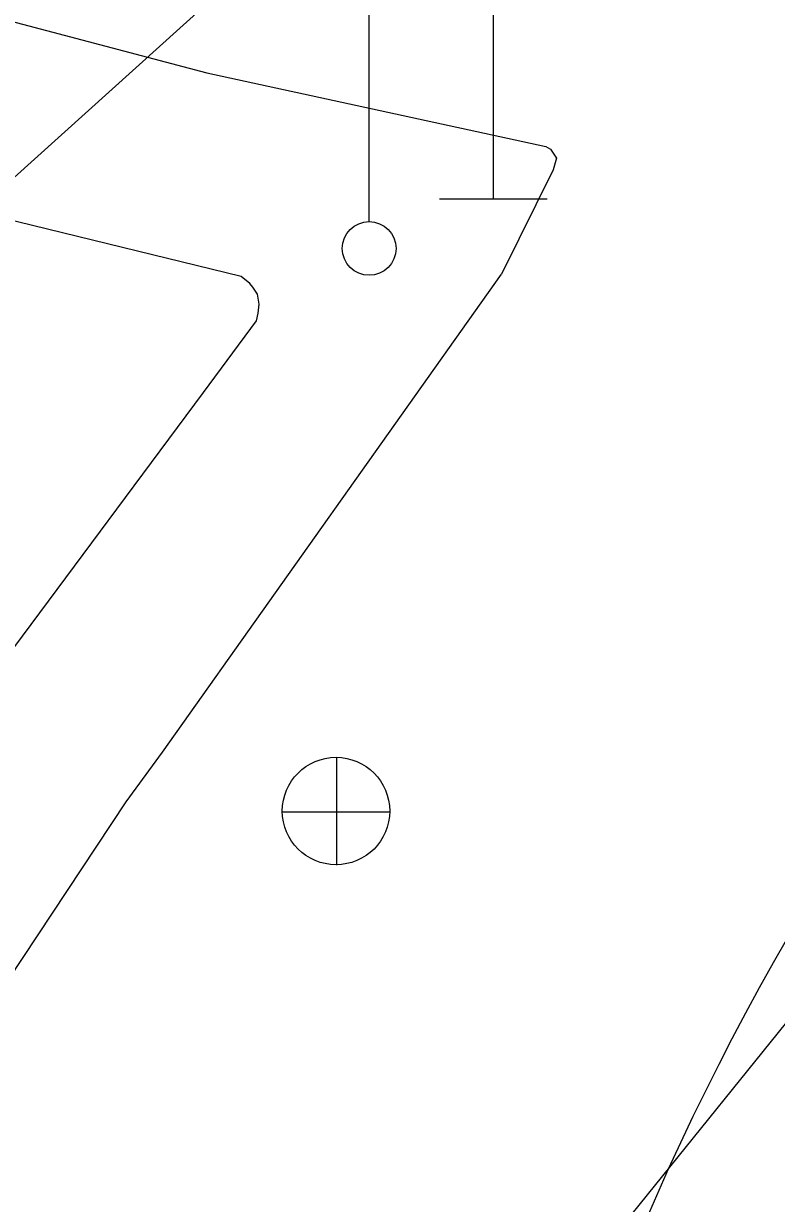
# Model space of a CAD drawing. Extents: x 419677 to 421689, y 4450851 to 4452923.
# Drawn here: x 420186.77 to 420200.78, y 4451942.32 to 4451964.28 of the extents above; entities that cross this region are included whole.
import ezdxf

# ---------------------------------------------------------------- set-up
doc = ezdxf.new("R2010")
doc.units = 0
for name, color, linetype in [('AA_HH', 7, 'Continuous'), ('Level 15', 7, 'Continuous'), ('Level 62', 7, 'Continuous')]:
    doc.layers.add(name, color=color, linetype=linetype)

msp = doc.modelspace()

# ---------------------------------------------------------------- linework, layer by layer
at = {"layer": 'AA_HH'}
for p, q in [((420195.513, 4451961.021), (420195.513, 4451966.021)), ((420193.201, 4451960.598), (420193.201, 4451964.791)), ((420194.513, 4451961.021), (420196.513, 4451961.021)), ((420192.6, 4451948.618), (420192.6, 4451950.618)), ((420191.58, 4451949.608), (420193.58, 4451949.608))]:
    msp.add_line(p, q, dxfattribs=at)
for points in [[(420170.294, 4451969.192), (420176.139, 4451967.249), (420181.55, 4451965.648), (420190.183, 4451963.368), (420196.492, 4451961.996), (420196.577, 4451961.946), (420196.689, 4451961.78), (420196.627, 4451961.561), (420195.666, 4451959.622)], [(420172.68, 4451928.596), (420176.129, 4451935.418), (420177.785, 4451938.644), (420180.669, 4451943.689), (420183.638, 4451948.265), (420186.589, 4451952.666), (420190.119, 4451957.419), (420191.107, 4451958.75), (420191.136, 4451958.895), (420191.153, 4451959.063), (420191.123, 4451959.248), (420191.039, 4451959.379), (420190.981, 4451959.447), (420190.818, 4451959.577), (420182.51, 4451961.605), (420171.851, 4451964.82), (420170.254, 4451965.318)], [(420189.353, 4451950.719), (420195.666, 4451959.622)], [(420197.368, 4451941.23), (420202.114, 4451947.111), (420208.13, 4451953.689)], [(420197.368, 4451941.23), (420202.114, 4451947.111), (420208.13, 4451953.689)], [(420169.665, 4451909.608), (420170.864, 4451914.693), (420172.622, 4451920.06), (420174.149, 4451924.108), (420175.724, 4451927.731), (420179.625, 4451934.934), (420185.108, 4451944.403), (420188.678, 4451949.798), (420189.353, 4451950.719)]]:
    msp.add_lwpolyline(points, dxfattribs=at)
for centre, radius in [((420193.201, 4451960.098), 0.5), ((420192.584, 4451949.626), 1)]:
    msp.add_circle(centre, radius, dxfattribs=at)
at = {"layer": 'Level 15'}
msp.add_lwpolyline([(420240.251, 4451968.677), (420239.949, 4451966.602), (420239.949, 4451966.602), (420231.732, 4451917.739), (420240.801, 4451915.152), (420236.082, 4451892.337), (420229.855, 4451894.289), (420220.346, 4451839.788), (420214.729, 4451827.789), (420207.555, 4451825.12), (420146.986, 4451843.868), (420162.882, 4451888.718), (420178.991, 4451939.954), (420183.444, 4451958.583), (420204.023, 4451977.132), (420216.413, 4451977.263), (420240.251, 4451968.677)], dxfattribs=at)
at = {"layer": 'Level 62'}
for centre, radius, start, end in [((419876.283, 4452147.722), 351.876, 327.39987, 336.19063), ((420244.27, 4451922.223), 50, 86.5224, 164.9279)]:
    msp.add_arc(centre, radius, start, end, dxfattribs=at)
msp.add_open_spline([(420174.141, 4451957.431), (420207.126, 4451990.277), (420233.269, 4451982.965), (420233.274, 4451982.982)], degree=2, dxfattribs=at)

doc.saveas('drawing.dxf')
